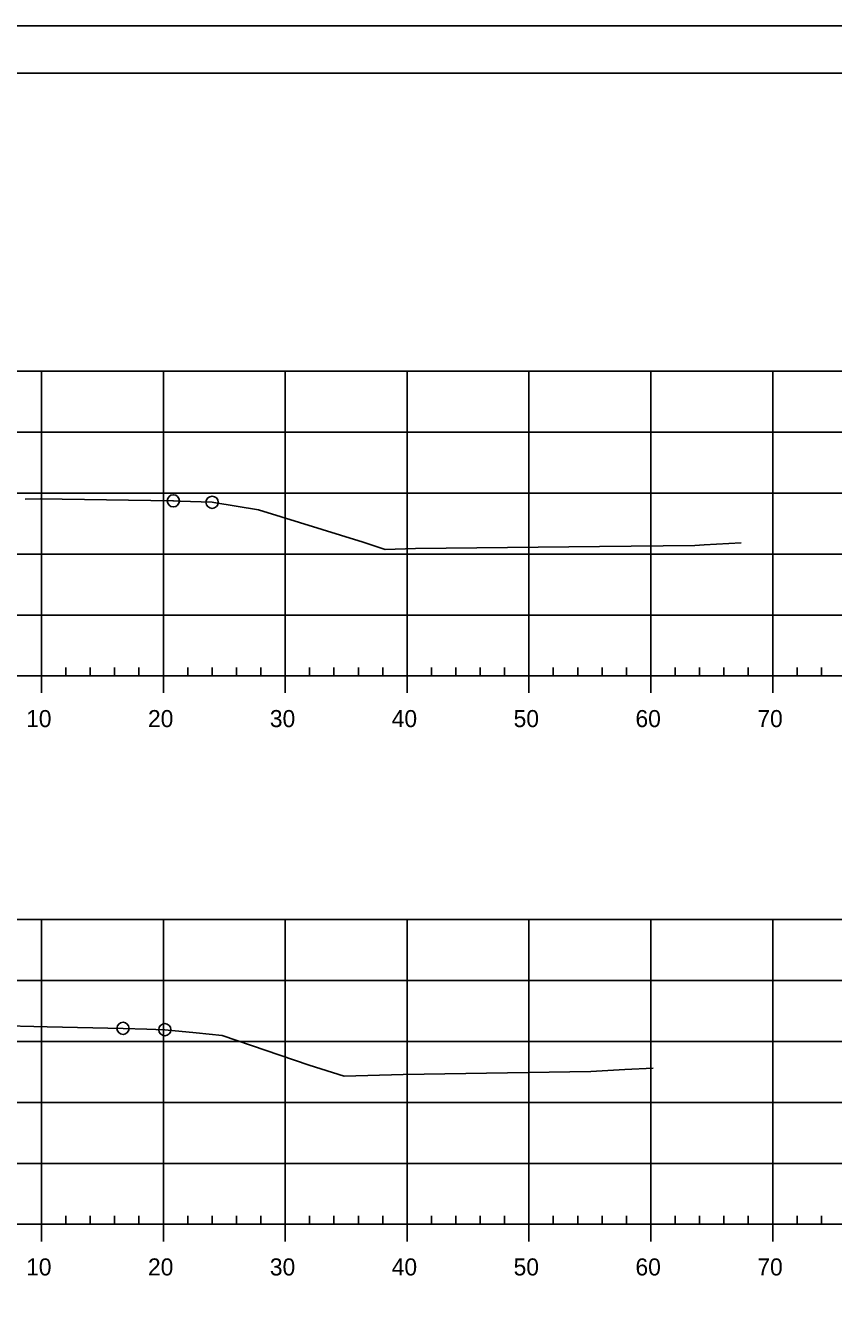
# Model space of a CAD drawing. Extents: x 1359801 to 1362404, y 372415 to 374228.
# Drawn here: x 1360596.2 to 1360662.5, y 372628.5 to 372734.6 of the extents above; entities that cross this region are included whole.
import ezdxf

# ---------------------------------------------------------------- set-up
doc = ezdxf.new("R2010")
doc.units = 0
for name, color, linetype in [('S_DRG_PT_SYM', 7, 'Continuous'), ('S_MAILBOX', 7, 'Continuous'), ('S_PRIMARY_CTL', 7, 'Continuous'), ('S_SHOULDER', 7, 'Continuous'), ('S_UTL_PT_SYM', 7, 'Continuous'), ('S_WATER_UTILITIES', 7, 'Continuous')]:
    doc.layers.add(name, color=color, linetype=linetype)

msp = doc.modelspace()

# ---------------------------------------------------------------- linework, layer by layer
at = {"layer": 'S_DRG_PT_SYM'}
for points in [[(1360596.2, 372695.77), (1360597.43, 372695.79), (1360608.3, 372695.62), (1360608.35, 372695.62), (1360608.86, 372695.6), (1360611.53, 372695.5), (1360611.66, 372695.48), (1360615.35, 372694.88), (1360623.93, 372692.22), (1360625.72, 372691.64), (1360628.23, 372691.7), (1360643.32, 372691.86), (1360651.15, 372691.95), (1360651.91, 372692), (1360654.95, 372692.16)], [(1360593.56, 372652.55), (1360598.01, 372652.44), (1360604.22, 372652.33), (1360606.18, 372652.26), (1360607.65, 372652.22), (1360610.22, 372651.96), (1360612.36, 372651.74), (1360619.5, 372649.3), (1360622.36, 372648.4), (1360627.22, 372648.53), (1360642.6, 372648.8), (1360645.39, 372648.96), (1360647.71, 372649.05)]]:
    msp.add_lwpolyline(points, dxfattribs=at)
at = {"layer": 'S_MAILBOX'}
for p, q in [((1360442.53, 372706.25), (1360732.53, 372706.25)), ((1360597.53, 372681.25), (1360597.53, 372706.25)), ((1360607.53, 372681.25), (1360607.53, 372706.25)), ((1360617.53, 372681.25), (1360617.53, 372706.25)), ((1360627.53, 372681.25), (1360627.53, 372706.25)), ((1360637.53, 372681.25), (1360637.53, 372706.25)), ((1360647.53, 372681.25), (1360647.53, 372706.25)), ((1360657.53, 372681.25), (1360657.53, 372706.25)), ((1360442.53, 372701.25), (1360732.53, 372701.25)), ((1360442.53, 372696.25), (1360732.53, 372696.25)), ((1360442.53, 372691.25), (1360732.53, 372691.25)), ((1360442.53, 372686.25), (1360732.53, 372686.25)), ((1360442.53, 372681.25), (1360732.53, 372681.25)), ((1360442.53, 372661.25), (1360732.53, 372661.25)), ((1360597.53, 372636.25), (1360597.53, 372661.25)), ((1360607.53, 372636.25), (1360607.53, 372661.25)), ((1360617.53, 372636.25), (1360617.53, 372661.25)), ((1360627.53, 372636.25), (1360627.53, 372661.25)), ((1360637.53, 372636.25), (1360637.53, 372661.25)), ((1360647.53, 372636.25), (1360647.53, 372661.25)), ((1360657.53, 372636.25), (1360657.53, 372661.25)), ((1360442.53, 372656.25), (1360732.53, 372656.25)), ((1360442.53, 372651.25), (1360732.53, 372651.25)), ((1360442.53, 372646.25), (1360732.53, 372646.25)), ((1360442.53, 372641.25), (1360732.53, 372641.25)), ((1360442.53, 372636.25), (1360732.53, 372636.25))]:
    msp.add_line(p, q, dxfattribs=at)
at = {"layer": 'S_SHOULDER'}
msp.add_line((1360417.13, 372734.6), (1360750.46, 372734.6), dxfattribs=at)
for points in [[(1360417.12, 372734.6), (1360750.46, 372734.6), (1360750.46, 372521.26), (1360417.12, 372521.26)], [(1360663.45, 372730.71), (1360663.45, 372720.83), (1360699.18, 372720.83), (1360699.18, 372717.91), (1360722.38, 372717.91), (1360722.38, 372693.57), (1360745.71, 372693.57), (1360745.71, 372525.25), (1360429.53, 372525.25), (1360429.53, 372730.71)]]:
    msp.add_lwpolyline(points, close=True, dxfattribs=at)
for centre in [(1360608.35, 372695.62), (1360611.53, 372695.5), (1360604.22, 372652.33), (1360607.65, 372652.22)]:
    msp.add_circle(centre, 0.5, dxfattribs=at)
at = {"layer": 'S_UTL_PT_SYM'}
msp.add_line((1360429.53, 372730.71), (1360745.71, 372730.71), dxfattribs=at)
at = {"layer": 'S_WATER_UTILITIES'}
for p, q in [((1360599.53, 372681.25), (1360599.53, 372681.95)), ((1360601.53, 372681.25), (1360601.53, 372681.95)), ((1360603.53, 372681.25), (1360603.53, 372681.95)), ((1360605.53, 372681.25), (1360605.53, 372681.95)), ((1360609.53, 372681.25), (1360609.53, 372681.95)), ((1360611.53, 372681.25), (1360611.53, 372681.95)), ((1360613.53, 372681.25), (1360613.53, 372681.95)), ((1360615.53, 372681.25), (1360615.53, 372681.95)), ((1360619.53, 372681.25), (1360619.53, 372681.95)), ((1360621.53, 372681.25), (1360621.53, 372681.95)), ((1360623.53, 372681.25), (1360623.53, 372681.95)), ((1360625.53, 372681.25), (1360625.53, 372681.95)), ((1360629.53, 372681.25), (1360629.53, 372681.95)), ((1360631.53, 372681.25), (1360631.53, 372681.95)), ((1360633.53, 372681.25), (1360633.53, 372681.95)), ((1360635.53, 372681.25), (1360635.53, 372681.95)), ((1360639.53, 372681.25), (1360639.53, 372681.95)), ((1360641.53, 372681.25), (1360641.53, 372681.95)), ((1360643.53, 372681.25), (1360643.53, 372681.95)), ((1360645.53, 372681.25), (1360645.53, 372681.95)), ((1360649.53, 372681.25), (1360649.53, 372681.95)), ((1360651.53, 372681.25), (1360651.53, 372681.95)), ((1360653.53, 372681.25), (1360653.53, 372681.95)), ((1360655.53, 372681.25), (1360655.53, 372681.95)), ((1360659.53, 372681.25), (1360659.53, 372681.95)), ((1360661.53, 372681.25), (1360661.53, 372681.95)), ((1360442.53, 372681.25), (1360732.53, 372681.25)), ((1360597.53, 372679.85), (1360597.53, 372681.25)), ((1360607.53, 372679.85), (1360607.53, 372681.25)), ((1360617.53, 372679.85), (1360617.53, 372681.25)), ((1360627.53, 372679.85), (1360627.53, 372681.25)), ((1360637.53, 372679.85), (1360637.53, 372681.25)), ((1360647.53, 372679.85), (1360647.53, 372681.25)), ((1360657.53, 372679.85), (1360657.53, 372681.25)), ((1360442.53, 372636.25), (1360732.53, 372636.25)), ((1360597.53, 372634.85), (1360597.53, 372636.25)), ((1360599.53, 372636.25), (1360599.53, 372636.95)), ((1360601.53, 372636.25), (1360601.53, 372636.95)), ((1360603.53, 372636.25), (1360603.53, 372636.95)), ((1360605.53, 372636.25), (1360605.53, 372636.95)), ((1360607.53, 372634.85), (1360607.53, 372636.25)), ((1360609.53, 372636.25), (1360609.53, 372636.95)), ((1360611.53, 372636.25), (1360611.53, 372636.95)), ((1360613.53, 372636.25), (1360613.53, 372636.95)), ((1360615.53, 372636.25), (1360615.53, 372636.95)), ((1360617.53, 372634.85), (1360617.53, 372636.25)), ((1360619.53, 372636.25), (1360619.53, 372636.95)), ((1360621.53, 372636.25), (1360621.53, 372636.95)), ((1360623.53, 372636.25), (1360623.53, 372636.95)), ((1360625.53, 372636.25), (1360625.53, 372636.95)), ((1360627.53, 372634.85), (1360627.53, 372636.25)), ((1360629.53, 372636.25), (1360629.53, 372636.95)), ((1360631.53, 372636.25), (1360631.53, 372636.95)), ((1360633.53, 372636.25), (1360633.53, 372636.95)), ((1360635.53, 372636.25), (1360635.53, 372636.95)), ((1360637.53, 372634.85), (1360637.53, 372636.25)), ((1360639.53, 372636.25), (1360639.53, 372636.95)), ((1360641.53, 372636.25), (1360641.53, 372636.95)), ((1360643.53, 372636.25), (1360643.53, 372636.95)), ((1360645.53, 372636.25), (1360645.53, 372636.95)), ((1360647.53, 372634.85), (1360647.53, 372636.25)), ((1360649.53, 372636.25), (1360649.53, 372636.95)), ((1360651.53, 372636.25), (1360651.53, 372636.95)), ((1360653.53, 372636.25), (1360653.53, 372636.95)), ((1360655.53, 372636.25), (1360655.53, 372636.95)), ((1360657.53, 372634.85), (1360657.53, 372636.25)), ((1360659.53, 372636.25), (1360659.53, 372636.95)), ((1360661.53, 372636.25), (1360661.53, 372636.95))]:
    msp.add_line(p, q, dxfattribs=at)

# ---------------------------------------------------------------- texts
at = {"layer": 'S_PRIMARY_CTL'}
for s, p in [('10', (1360596.27, 372677.05)), ('20', (1360606.27, 372677.05)), ('30', (1360616.27, 372677.05)), ('40', (1360626.27, 372677.05)), ('50', (1360636.27, 372677.05)), ('60', (1360646.27, 372677.05)), ('70', (1360656.27, 372677.05)), ('10', (1360596.27, 372632.05)), ('20', (1360606.27, 372632.05)), ('30', (1360616.27, 372632.05)), ('40', (1360626.27, 372632.05)), ('50', (1360636.27, 372632.05)), ('60', (1360646.27, 372632.05)), ('70', (1360656.27, 372632.05))]:
    msp.add_text(s, height=1.4, dxfattribs=at).set_placement(p)

doc.saveas('drawing.dxf')
